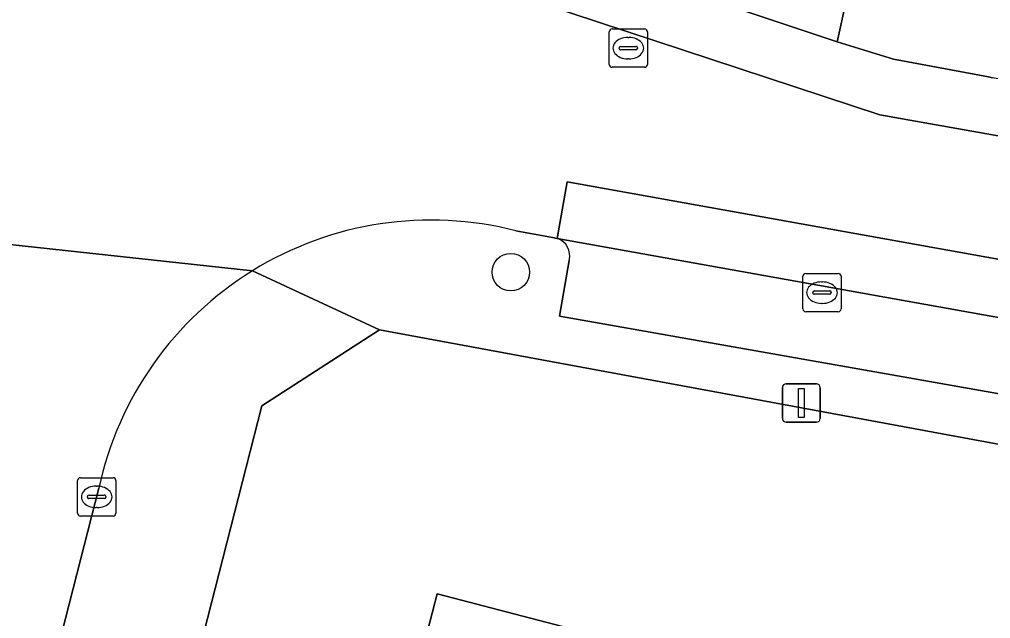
# Model space of a CAD drawing. Extents: x 163683 to 164494, y 382709 to 383872.
# Drawn here: x 164024.48 to 164049.84, y 383367.98 to 383383.62 of the extents above; entities that cross this region are included whole.
import ezdxf

# ---------------------------------------------------------------- set-up
doc = ezdxf.new("R2010")
doc.units = 0
for name, color, linetype in [('IMGEO_Boom', 7, 'Continuous'), ('IMGEO_Erf', 7, 'Continuous'), ('IMGEO_Kolk', 7, 'Continuous'), ('IMGEO_Lichtmast', 7, 'Continuous'), ('IMGEO_Pand', 7, 'Continuous'), ('IMGEO_Parkeervlak_open', 7, 'Continuous'), ('IMGEO_Rijbaan_lokaal_open', 7, 'Continuous'), ('IMGEO_Rioolput', 7, 'Continuous'), ('IMGEO_Voetpad_open', 7, 'Continuous')]:
    doc.layers.add(name, color=color, linetype=linetype)

msp = doc.modelspace()

# ---------------------------------------------------------------- linework, layer by layer
at = {"layer": 'IMGEO_Boom'}
msp.add_circle((164037.311, 383377.02), 0.489, dxfattribs=at)
at = {"layer": 'IMGEO_Erf'}
for points in [[(164057.849, 383362.762), (164059.919, 383370.702), (164033.886, 383375.516), (164030.809, 383373.531), (164021.775, 383338.21)], [(164028.181, 383340.768), (164035.392, 383368.622), (164042.696, 383366.716)]]:
    msp.add_lwpolyline(points, dxfattribs=at)
at = {"layer": 'IMGEO_Kolk'}
for p, q in [((164045.009, 383376.985), (164045.861, 383376.985)), ((164044.934, 383376.059), (164044.934, 383376.911)), ((164045.422, 383376.765), (164045.447, 383376.765)), ((164045.935, 383376.911), (164045.935, 383376.059)), ((164045.193, 383376.479), (164045.193, 383376.491)), ((164045.631, 383376.442), (164045.233, 383376.442)), ((164045.236, 383376.528), (164045.634, 383376.528)), ((164045.677, 383376.491), (164045.677, 383376.479)), ((164045.445, 383376.205), (164045.42, 383376.205)), ((164045.861, 383375.985), (164045.009, 383375.985)), ((164026.075, 383371.653), (164026.927, 383371.653)), ((164026, 383370.727), (164026, 383371.579)), ((164026.488, 383371.433), (164026.513, 383371.433)), ((164027.001, 383371.579), (164027.001, 383370.727)), ((164026.259, 383371.147), (164026.259, 383371.159)), ((164026.697, 383371.11), (164026.299, 383371.11)), ((164026.302, 383371.196), (164026.7, 383371.196)), ((164026.743, 383371.159), (164026.743, 383371.147)), ((164026.511, 383370.873), (164026.486, 383370.873)), ((164026.927, 383370.653), (164026.075, 383370.653))]:
    msp.add_line(p, q, dxfattribs=at)
for points in [[(164045.009, 383376.985), (164045.861, 383376.985)], [(164044.934, 383376.059), (164044.934, 383376.911)], [(164045.935, 383376.911), (164045.935, 383376.059)], [(164045.861, 383375.985), (164045.009, 383375.985)], [(164026.075, 383371.653), (164026.927, 383371.653)], [(164026, 383370.727), (164026, 383371.579)], [(164027.001, 383371.579), (164027.001, 383370.727)], [(164026.927, 383370.653), (164026.075, 383370.653)]]:
    msp.add_lwpolyline(points, dxfattribs=at)
for centre, radius, start, end in [((164045.011, 383376.909), 0.0765, 91.552, 178.448), ((164045.011, 383376.909), 0.0765, 91.552, 178.448), ((164045.859, 383376.909), 0.0765, 1.552, 88.448), ((164045.859, 383376.909), 0.0765, 1.552, 88.448), ((164045.233, 383376.488), 0.0403, 85.8775, 175.7526), ((164045.23, 383376.478), 0.0366, 178.938, 274.7102), ((164045.634, 383376.485), 0.043, 264.8664, 352.4533), ((164045.638, 383376.49), 0.0386, 1.7309, 96.639), ((164045.011, 383376.061), 0.0765, 181.552, 268.448), ((164045.011, 383376.061), 0.0765, 181.552, 268.448), ((164045.859, 383376.061), 0.0765, 271.552, 358.448), ((164045.859, 383376.061), 0.0765, 271.552, 358.448), ((164026.077, 383371.577), 0.0765, 91.552, 178.448), ((164026.077, 383371.577), 0.0765, 91.552, 178.448), ((164026.925, 383371.577), 0.0765, 1.552, 88.448), ((164026.925, 383371.577), 0.0765, 1.552, 88.448), ((164026.299, 383371.156), 0.0403, 85.8775, 175.7526), ((164026.296, 383371.146), 0.0366, 178.938, 274.7102), ((164026.7, 383371.153), 0.043, 264.8664, 352.4533), ((164026.704, 383371.158), 0.0386, 1.7309, 96.639), ((164026.077, 383370.729), 0.0765, 181.552, 268.448), ((164026.077, 383370.729), 0.0765, 181.552, 268.448), ((164026.925, 383370.729), 0.0765, 271.552, 358.448), ((164026.925, 383370.729), 0.0765, 271.552, 358.448)]:
    msp.add_arc(centre, radius, start, end, dxfattribs=at)
for centre, major_axis, ratio, start_param, end_param in [((164045.421, 383376.485), (-0.387, 0.002), 0.722429, 4.712389, 7.853982), ((164045.446, 383376.485), (-0.39, 0.002), 0.717154, 1.570796, 4.712389), ((164026.487, 383371.153), (-0.387, 0.002), 0.722429, 4.712389, 7.853982), ((164026.512, 383371.153), (-0.39, 0.002), 0.717154, 1.570796, 4.712389)]:
    msp.add_ellipse(centre, major_axis=major_axis, ratio=ratio, start_param=start_param, end_param=end_param, dxfattribs=at)
at = {"layer": 'IMGEO_Lichtmast'}
for p, q in [((164044.4, 383373.204), (164044.4, 383374.004)), ((164044.4, 383374.004), (164044.4, 383373.204)), ((164044.5, 383374.104), (164045.29, 383374.104)), ((164045.29, 383374.104), (164044.5, 383374.104)), ((164045.39, 383374.004), (164045.39, 383373.204)), ((164045.39, 383373.204), (164045.39, 383374.004)), ((164045.29, 383373.104), (164044.5, 383373.104)), ((164044.5, 383373.104), (164045.29, 383373.104))]:
    msp.add_line(p, q, dxfattribs=at)
msp.add_lwpolyline([(164044.82, 383373.979), (164044.97, 383373.979), (164044.97, 383373.229), (164044.82, 383373.229), (164044.82, 383373.979)], dxfattribs=at)
for centre, start, end in [((164044.5, 383374.004), 90, 180), ((164044.5, 383374.004), 90, 180), ((164045.29, 383374.004), 0, 90), ((164045.29, 383374.004), 360, 90), ((164044.5, 383373.204), 180, 270), ((164044.5, 383373.204), 180, 270), ((164045.29, 383373.204), 270, 0), ((164045.29, 383373.204), 270, 0)]:
    msp.add_arc(centre, 0.1, start, end, dxfattribs=at)
at = {"layer": 'IMGEO_Pand'}
msp.add_lwpolyline([(164042.696, 383366.716), (164035.392, 383368.622), (164028.181, 383340.768)], dxfattribs=at)
at = {"layer": 'IMGEO_Parkeervlak_open'}
for points in [[(164051.885, 383375.506), (164038.521, 383377.899)], [(164038.831, 383377.324), (164038.578, 383375.867), (164051.056, 383373.665), (164051.325, 383375.146)]]:
    msp.add_lwpolyline(points, dxfattribs=at)
msp.add_arc((164038.378, 383377.451), 0.471, 344.3901, 72.2709, dxfattribs=at)
at = {"layer": 'IMGEO_Rijbaan_lokaal_open'}
for points in [[(164239.578, 383369.869), (164138.834, 383371.563), (164138.695, 383371.565), (164127.537, 383371.728), (164105.326, 383372.283), (164049.89, 383382.097), (164049.777, 383382.117), (164047.304, 383382.584), (164045.83, 383383.03), (164035.582, 383386.454), (164009.907, 383390.922), (164005.936, 383391.612), (163983.679, 383395.523), (163983.447, 383394.041), (164017.601, 383388.073), (164023.472, 383387.047), (164035.215, 383384.995), (164046.947, 383381.125), (164105.175, 383370.786), (164127.633, 383370.225), (164239.553, 383368.369)], [(164243.778, 383368.218), (164239.553, 383368.369), (164127.633, 383370.225), (164105.175, 383370.786), (164046.947, 383381.125), (164035.215, 383384.995), (164023.472, 383387.047), (164023.119, 383384.758), (164017.214, 383385.799), (164017.601, 383388.073), (163983.447, 383394.041), (163983.069, 383391.632), (164017.202, 383385.764), (164016.948, 383384.286)], [(164037.444, 383378.098), (164038.398, 383377.921), (164038.521, 383377.899), (164038.786, 383379.375), (164103.399, 383367.78), (164109.713, 383367.482), (164198.705, 383365.887), (164205.201, 383365.177), (164213.958, 383363.713), (164230.957, 383359.822), (164242.9, 383358.082), (164243.253, 383362.244), (164243.39, 383363.835), (164243.778, 383368.218)], [(164103.399, 383367.78), (164038.786, 383379.375), (164038.521, 383377.899), (164051.885, 383375.506), (164053.234, 383375.273), (164064.6, 383373.197), (164065.805, 383372.974), (164065.947, 383372.949), (164076.19, 383371.147), (164076.324, 383371.124), (164079.402, 383370.605), (164092.699, 383368.174), (164092.839, 383368.148), (164094.762, 383367.853)], [(164030.569, 383377.057), (164021.504, 383378.036), (164020.641, 383374.902), (164012.259, 383342.236), (164012.332, 383342.199), (164007.809, 383324.466), (164007.729, 383324.49), (164007.155, 383322.365)], [(164021.504, 383378.036), (164030.569, 383377.057)], [(164001.703, 383294.973), (164001.645, 383294.752), (164006.51, 383293.494), (164006.511, 383293.499), (164014.504, 383324.388), (164014.908, 383326.311), (164016.193, 383331.294), (164018.055, 383338.513), (164018.773, 383341.299), (164019.324, 383343.146), (164026.556, 383371.379)]]:
    msp.add_lwpolyline(points, dxfattribs=at)
for centre, radius, start, end in [((164035.229, 383369.507), 8.873, 75.5406, 121.6798), ((164035.23, 383369.505), 8.874, 121.6855, 167.8119)]:
    msp.add_arc(centre, radius, start, end, dxfattribs=at)
at = {"layer": 'IMGEO_Rioolput'}
for p, q in [((164039.878, 383382.442), (164039.878, 383383.294)), ((164039.953, 383383.368), (164040.805, 383383.368)), ((164040.879, 383383.294), (164040.879, 383382.442)), ((164040.366, 383383.148), (164040.391, 383383.148)), ((164040.137, 383382.862), (164040.137, 383382.874)), ((164040.575, 383382.825), (164040.177, 383382.825)), ((164040.18, 383382.911), (164040.578, 383382.911)), ((164040.621, 383382.874), (164040.621, 383382.862)), ((164040.389, 383382.588), (164040.364, 383382.588)), ((164040.805, 383382.368), (164039.953, 383382.368))]:
    msp.add_line(p, q, dxfattribs=at)
for points in [[(164039.878, 383382.442), (164039.878, 383383.294)], [(164039.953, 383383.368), (164040.805, 383383.368)], [(164040.879, 383383.294), (164040.879, 383382.442)], [(164040.805, 383382.368), (164039.953, 383382.368)]]:
    msp.add_lwpolyline(points, dxfattribs=at)
for centre, radius, start, end in [((164039.955, 383383.292), 0.0765, 91.552, 178.448), ((164039.955, 383383.292), 0.0765, 91.552, 178.448), ((164040.803, 383383.292), 0.0765, 1.552, 88.448), ((164040.803, 383383.292), 0.0765, 1.552, 88.448), ((164040.177, 383382.871), 0.0403, 85.8775, 175.7526), ((164040.174, 383382.861), 0.0366, 178.938, 274.7102), ((164040.578, 383382.868), 0.043, 264.8664, 352.4533), ((164040.582, 383382.873), 0.0386, 1.7309, 96.639), ((164039.955, 383382.444), 0.0765, 181.552, 268.448), ((164039.955, 383382.444), 0.0765, 181.552, 268.448), ((164040.803, 383382.444), 0.0765, 271.552, 358.448), ((164040.803, 383382.444), 0.0765, 271.552, 358.448)]:
    msp.add_arc(centre, radius, start, end, dxfattribs=at)
for centre, major_axis, ratio, start_param, end_param in [((164040.365, 383382.868), (-0.387, 0.002), 0.722429, 4.712389, 7.853982), ((164040.39, 383382.868), (-0.39, 0.002), 0.717154, 1.570796, 4.712389)]:
    msp.add_ellipse(centre, major_axis=major_axis, ratio=ratio, start_param=start_param, end_param=end_param, dxfattribs=at)
at = {"layer": 'IMGEO_Voetpad_open'}
for points in [[(164258.206, 383372.727), (164251.166, 383374.041), (164210.163, 383374.623), (164210.113, 383374.375), (164105.982, 383376.297), (164046.535, 383386.922), (164042.846, 383387.581), (164042.122, 383385.404), (164046.066, 383384.092), (164045.83, 383383.03), (164047.304, 383382.584), (164049.777, 383382.117), (164049.89, 383382.097)], [(164038.521, 383377.899), (164038.398, 383377.921), (164037.444, 383378.098)], [(164051.325, 383375.146), (164051.056, 383373.665), (164038.578, 383375.867), (164038.831, 383377.324)], [(164021.775, 383338.21), (164030.809, 383373.531), (164033.886, 383375.516), (164030.569, 383377.057)], [(164030.569, 383377.057), (164033.886, 383375.516), (164059.919, 383370.702), (164063.001, 383370.132), (164068.882, 383369.045), (164070.848, 383368.682), (164095.779, 383364.072)], [(164026.556, 383371.379), (164019.324, 383343.146), (164018.773, 383341.299), (164018.055, 383338.513), (164016.193, 383331.294), (164014.908, 383326.311), (164014.504, 383324.388)]]:
    msp.add_lwpolyline(points, dxfattribs=at)
msp.add_lwpolyline([(164042.122, 383385.404), (164035.787, 383387.511), (164035.582, 383386.454), (164045.83, 383383.03), (164046.066, 383384.092)], close=True, dxfattribs=at)
for centre, radius, start, end in [((164035.229, 383369.507), 8.873, 75.5406, 121.6798), ((164038.378, 383377.451), 0.471, 344.3901, 72.2709), ((164035.23, 383369.505), 8.874, 121.6855, 167.8119)]:
    msp.add_arc(centre, radius, start, end, dxfattribs=at)

doc.saveas('drawing.dxf')
